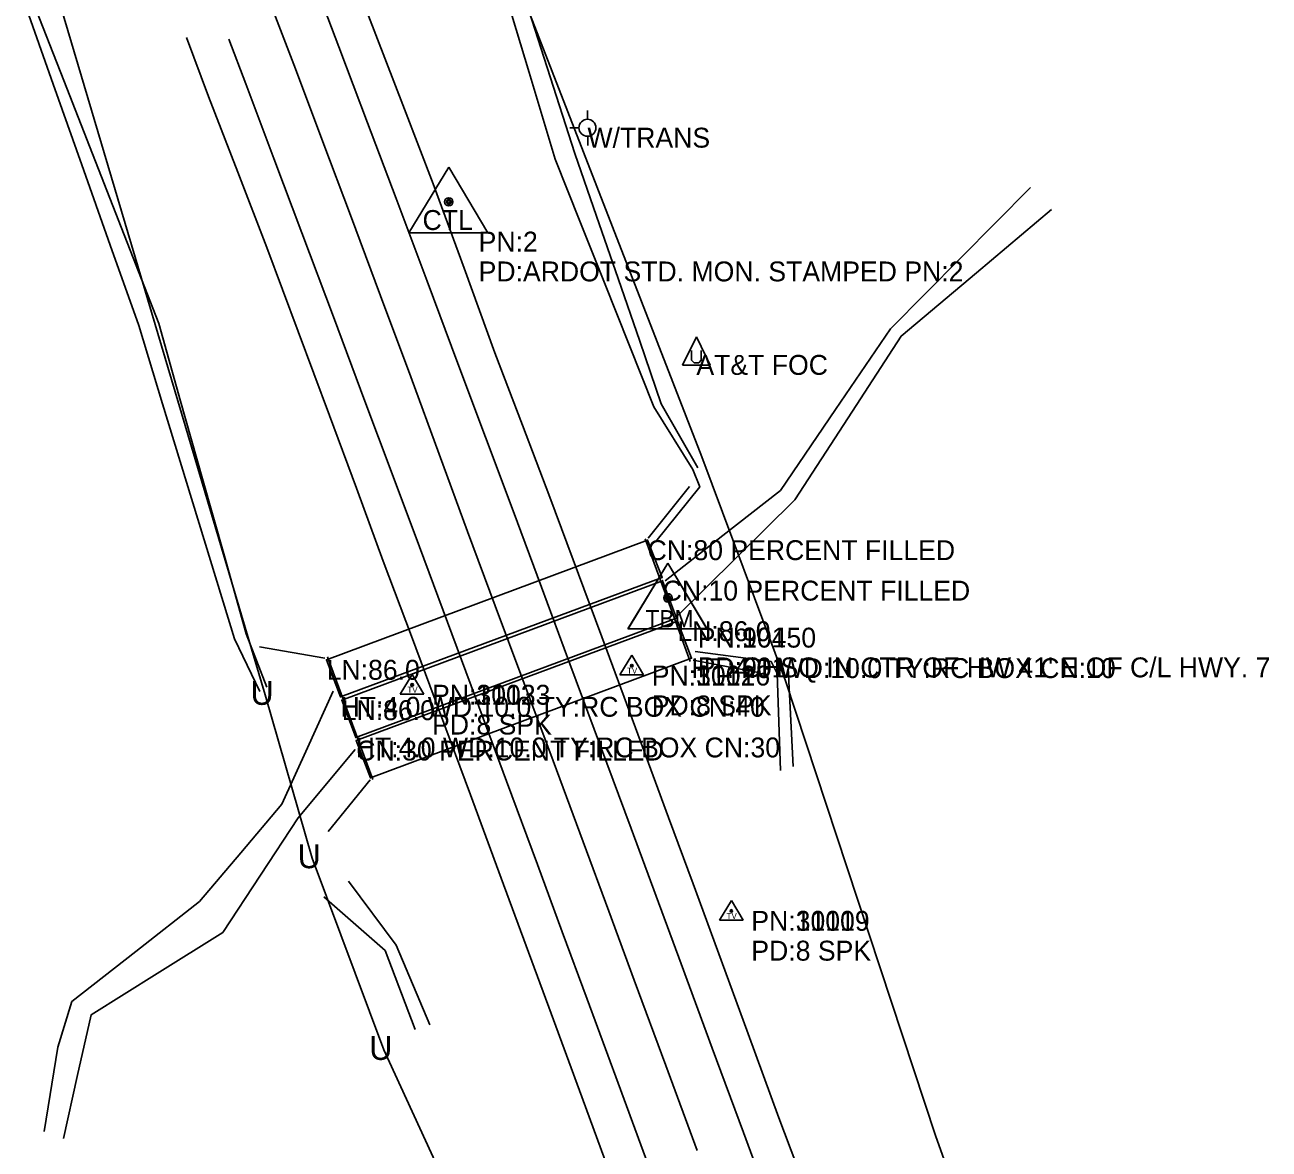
# Model space of a CAD drawing. Extents: x 954793 to 988390, y 1867850 to 1924428.
# Drawn here: x 987368 to 987680.6, y 1869817.1 to 1870099.7 of the extents above; entities that cross this region are included whole.
import ezdxf

# ---------------------------------------------------------------- set-up
doc = ezdxf.new("R2010")
doc.units = 0
for name, color, linetype in [('Default', 7, 'Continuous'), ('S_CROSS_DRAIN', 7, 'Continuous'), ('S_CROSS_DRAIN_ANNOT', 7, 'Continuous'), ('S_DITCHLINE', 7, 'Continuous'), ('S_DRG_PT_SYM', 7, 'Continuous'), ('S_EDGE_PAVEMENT', 7, 'Continuous'), ('S_FIBER_OPTIC_CABLE', 7, 'Continuous'), ('S_HEADWALL', 7, 'Continuous'), ('S_PAVEMENT_CROWN', 7, 'Continuous'), ('S_PRIMARY_CTL', 7, 'Continuous'), ('S_PRIMARY_CTL_ANNOT', 7, 'Continuous'), ('S_SECONDARY_CTL', 7, 'Continuous'), ('S_SECONDARY_CTL_ANNOT', 7, 'Continuous'), ('S_SHOULDER', 7, 'Continuous'), ('S_UNDERGROUND_CABLE', 7, 'Continuous'), ('S_UTILITY_POLE', 7, 'Continuous'), ('S_UTILITY_POLE_ANNOT', 7, 'Continuous'), ('S_UTL_PT_SYM', 7, 'Continuous')]:
    doc.layers.add(name, color=color, linetype=linetype)

msp = doc.modelspace()

# ---------------------------------------------------------------- linework, layer by layer
at = {"layer": 'S_CROSS_DRAIN'}
for p, q in [((987443.8, 1869940.06), (987524.45, 1869970.13)), ((987524.45, 1869970.13), (987528.1, 1869960.79)), ((987528.1, 1869960.79), (987447.29, 1869930.76)), ((987447.59, 1869929.91), (987528.24, 1869959.96)), ((987528.24, 1869959.96), (987531.68, 1869950.57)), ((987531.68, 1869950.57), (987451.1, 1869920.54)), ((987531.93, 1869949.76), (987451.25, 1869919.76)), ((987535.45, 1869940.48), (987531.93, 1869949.76)), ((987447.29, 1869930.76), (987443.8, 1869940.06)), ((987454.8, 1869910.41), (987535.45, 1869940.48)), ((987451.1, 1869920.54), (987447.59, 1869929.91)), ((987451.25, 1869919.76), (987454.8, 1869910.41))]:
    msp.add_line(p, q, dxfattribs=at)
at = {"layer": 'S_DITCHLINE'}
for points in [[(987537.11, 1869988.31), (987527.9, 1870004.44), (987522.48, 1870020.16), (987517.05, 1870035.88), (987511.63, 1870051.59), (987506.2, 1870067.31), (987499.24, 1870088.96), (987492.28, 1870110.61), (987485.32, 1870132.26), (987478.36, 1870153.9), (987475.09, 1870176.47), (987471.82, 1870199.04), (987468.55, 1870221.6), (987465.28, 1870244.17)], [(987526.56, 1869969.84), (987537.55, 1869983.53), (987535.86, 1869987.9), (987526, 1870003.69), (987519.8, 1870019.25), (987513.6, 1870034.81), (987507.4, 1870050.36), (987501.2, 1870065.92), (987494.67, 1870087.66), (987488.14, 1870109.4), (987481.61, 1870131.14), (987475.08, 1870152.87), (987467.66, 1870173.08), (987460.24, 1870193.29), (987452.82, 1870213.5), (987445.41, 1870233.71)], [(987427.04, 1869932.14), (987420.61, 1869945.37), (987414.6, 1869965.05), (987408.58, 1869984.73), (987402.57, 1870004.41), (987396.56, 1870024.09), (987389.41, 1870044.3), (987382.26, 1870064.51), (987375.11, 1870084.73), (987367.96, 1870104.94)], [(987428.8, 1869933.19), (987423.61, 1869946.59), (987418.11, 1869966.09), (987412.61, 1869985.58), (987407.11, 1870005.08), (987401.61, 1870024.57), (987393.67, 1870044.95), (987385.72, 1870065.32), (987377.78, 1870085.69), (987369.83, 1870106.07)], [(987528.87, 1869959.93), (987543.36, 1869971.3), (987557.84, 1869982.67), (987571.69, 1870002.98), (987585.54, 1870023.29), (987603.11, 1870041.06), (987620.69, 1870058.82)], [(987531.85, 1869951.02), (987546.67, 1869965.66), (987561.49, 1869980.3), (987574.83, 1870000.87), (987588.17, 1870021.45), (987607.09, 1870037.35), (987626, 1870053.26)], [(987557.87, 1869912.27), (987557.01, 1869936.61), (987555.49, 1869939.66), (987536.4, 1869942.12)], [(987561.03, 1869913.29), (987559.81, 1869938)], [(987445.42, 1869932.19), (987438.98, 1869917.98), (987432.54, 1869903.77), (987422.21, 1869891.55), (987411.87, 1869879.34), (987395.82, 1869866.75), (987379.76, 1869854.16), (987376.28, 1869842.72), (987372.83, 1869821.55)], [(987450.96, 1869917.51), (987436.64, 1869900.39), (987427.2, 1869885.98), (987417.75, 1869871.57), (987401.19, 1869861.22), (987384.64, 1869850.86), (987381.14, 1869835.32), (987377.64, 1869819.78)], [(987469.77, 1869848.34), (987461.31, 1869868.33), (987449.25, 1869884.47)], [(987466.05, 1869847.12), (987458.52, 1869867), (987443.07, 1869880.51)]]:
    msp.add_lwpolyline(points, dxfattribs=at)
at = {"layer": 'S_DRG_PT_SYM'}
for points in [[(987524.45, 1869970.13), (987524.45, 1869970.18), (987524.45, 1869970.13), (987524.4, 1869970.13), (987524.45, 1869970.13), (987524.45, 1869970.08), (987524.45, 1869970.13), (987524.5, 1869970.13)], [(987528.1, 1869960.79), (987528.1, 1869960.84), (987528.1, 1869960.79), (987528.05, 1869960.79), (987528.1, 1869960.79), (987528.1, 1869960.74), (987528.1, 1869960.79), (987528.15, 1869960.79)], [(987528.24, 1869959.96), (987528.24, 1869960.01), (987528.24, 1869959.96), (987528.19, 1869959.96), (987528.24, 1869959.96), (987528.24, 1869959.91), (987528.24, 1869959.96), (987528.29, 1869959.96)], [(987531.68, 1869950.57), (987531.68, 1869950.62), (987531.68, 1869950.57), (987531.63, 1869950.57), (987531.68, 1869950.57), (987531.68, 1869950.52), (987531.68, 1869950.57), (987531.73, 1869950.57)], [(987531.93, 1869949.76), (987531.93, 1869949.81), (987531.93, 1869949.76), (987531.88, 1869949.76), (987531.93, 1869949.76), (987531.93, 1869949.71), (987531.93, 1869949.76), (987531.98, 1869949.76)], [(987443.8, 1869940.06), (987443.8, 1869940.11), (987443.8, 1869940.06), (987443.75, 1869940.06), (987443.8, 1869940.06), (987443.8, 1869940.01), (987443.8, 1869940.06), (987443.85, 1869940.06)], [(987535.45, 1869940.48), (987535.45, 1869940.53), (987535.45, 1869940.48), (987535.4, 1869940.48), (987535.45, 1869940.48), (987535.45, 1869940.43), (987535.45, 1869940.48), (987535.5, 1869940.48)], [(987447.29, 1869930.76), (987447.29, 1869930.81), (987447.29, 1869930.76), (987447.24, 1869930.76), (987447.29, 1869930.76), (987447.29, 1869930.71), (987447.29, 1869930.76), (987447.34, 1869930.76)], [(987447.59, 1869929.91), (987447.59, 1869929.96), (987447.59, 1869929.91), (987447.54, 1869929.91), (987447.59, 1869929.91), (987447.59, 1869929.86), (987447.59, 1869929.91), (987447.64, 1869929.91)], [(987451.1, 1869920.54), (987451.1, 1869920.59), (987451.1, 1869920.54), (987451.05, 1869920.54), (987451.1, 1869920.54), (987451.1, 1869920.49), (987451.1, 1869920.54), (987451.15, 1869920.54)], [(987451.25, 1869919.76), (987451.25, 1869919.81), (987451.25, 1869919.76), (987451.2, 1869919.76), (987451.25, 1869919.76), (987451.25, 1869919.71), (987451.25, 1869919.76), (987451.3, 1869919.76)], [(987454.8, 1869910.41), (987454.8, 1869910.46), (987454.8, 1869910.41), (987454.75, 1869910.41), (987454.8, 1869910.41), (987454.8, 1869910.36), (987454.8, 1869910.41), (987454.85, 1869910.41)]]:
    msp.add_lwpolyline(points, dxfattribs=at)
at = {"layer": 'S_EDGE_PAVEMENT'}
for points in [[(987555.84, 1869801.47), (987548.52, 1869821.29), (987540.71, 1869842.47), (987532.89, 1869863.64), (987526.62, 1869880.64), (987520.35, 1869897.64), (987512.65, 1869918.36), (987504.95, 1869939.09), (987497.79, 1869958.32), (987490.64, 1869977.55), (987483.69, 1869996.04), (987476.74, 1870014.54), (987469.02, 1870035.27), (987461.29, 1870055.99), (987454.07, 1870075.08), (987446.85, 1870094.18), (987439.22, 1870114.34)], [(987524.86, 1869812.43), (987517.06, 1869833.62), (987509.27, 1869854.81), (987503.02, 1869871.73), (987496.78, 1869888.64), (987488.99, 1869909.61), (987481.2, 1869930.59), (987474.16, 1869949.54), (987467.13, 1869968.49), (987460.27, 1869986.79), (987453.41, 1870005.1), (987445.5, 1870026.24), (987437.58, 1870047.37), (987430.53, 1870066.1), (987423.47, 1870084.84), (987419.18, 1870096.09)]]:
    msp.add_lwpolyline(points, dxfattribs=at)
at = {"layer": 'S_FIBER_OPTIC_CABLE'}
for p, q in [((987538.08, 1869991.07), (987471.99, 1870161.22)), ((987559.1, 1869934.8), (987538.08, 1869991.07)), ((987574.55, 1869888.04), (987559.1, 1869934.8)), ((987596.93, 1869820.22), (987574.55, 1869888.04)), ((987627.26, 1869735.5), (987596.93, 1869820.22))]:
    msp.add_line(p, q, dxfattribs=at)
at = {"layer": 'S_HEADWALL'}
for points in [[(987535, 1869983.65), (987524.56, 1869970.67)], [(987523.84, 1869970.47), (987529.5, 1869955.07), (987535.15, 1869939.66)], [(987426.94, 1869943.31), (987443.36, 1869940.45)], [(987444.03, 1869940.81), (987449.72, 1869925.4), (987455.41, 1869910)], [(987535.87, 1869939.98), (987552.2, 1869936.88)], [(987454.72, 1869909.89), (987444.15, 1869896.9)]]:
    msp.add_lwpolyline(points, dxfattribs=at)
at = {"layer": 'S_PAVEMENT_CROWN'}
msp.add_lwpolyline([(987536.92, 1869816.7), (987529, 1869838.11), (987521.09, 1869859.52), (987514.68, 1869876.9), (987508.28, 1869894.29), (987500.7, 1869914.66), (987493.11, 1869935.03), (987486.16, 1869953.67), (987479.2, 1869972.32), (987472.08, 1869991.77), (987464.96, 1870011.23), (987457.37, 1870031.54), (987449.79, 1870051.84), (987442.86, 1870070.23), (987435.93, 1870088.61), (987428.01, 1870109.38)], dxfattribs=at)
at = {"layer": 'S_PRIMARY_CTL'}
for p, q in [((987474.49, 1870063.89), (987464.46, 1870047.37)), ((987474.49, 1870063.89), (987484.31, 1870047.37)), ((987464.46, 1870047.37), (987484.31, 1870047.37)), ((987529.55, 1869964.37), (987519.52, 1869947.86)), ((987529.56, 1869964.34), (987519.53, 1869947.82)), ((987529.55, 1869964.37), (987539.38, 1869947.86)), ((987529.56, 1869964.34), (987539.39, 1869947.82)), ((987519.52, 1869947.86), (987539.38, 1869947.86)), ((987519.53, 1869947.82), (987539.39, 1869947.82))]:
    msp.add_line(p, q, dxfattribs=at)
for centre, radius in [((987474.49, 1870055.19), 1.04), ((987474.49, 1870055.19), 0.609), ((987474.49, 1870055.19), 0.344), ((987529.55, 1869955.67), 1.04), ((987529.56, 1869955.64), 1.04), ((987529.55, 1869955.67), 0.609), ((987529.56, 1869955.64), 0.609), ((987529.55, 1869955.67), 0.344), ((987529.56, 1869955.64), 0.344)]:
    msp.add_circle(centre, radius, dxfattribs=at)
at = {"layer": 'S_SECONDARY_CTL'}
for p, q in [((987520.5, 1869941.22), (987517.49, 1869936.26)), ((987520.5, 1869941.22), (987523.45, 1869936.26)), ((987465.29, 1869936.4), (987462.28, 1869931.45)), ((987465.29, 1869936.4), (987468.24, 1869931.45)), ((987517.49, 1869936.26), (987523.45, 1869936.26)), ((987462.28, 1869931.45), (987468.24, 1869931.45)), ((987545.52, 1869879.57), (987542.51, 1869874.62)), ((987545.52, 1869879.57), (987548.47, 1869874.62)), ((987542.51, 1869874.62), (987548.47, 1869874.62))]:
    msp.add_line(p, q, dxfattribs=at)
for centre, radius in [((987520.5, 1869938.61), 0.311), ((987520.5, 1869938.61), 0.183), ((987520.5, 1869938.61), 0.103), ((987465.29, 1869933.79), 0.311), ((987465.29, 1869933.79), 0.183), ((987465.29, 1869933.79), 0.103), ((987545.52, 1869876.96), 0.311), ((987545.52, 1869876.96), 0.183), ((987545.52, 1869876.96), 0.103)]:
    msp.add_circle(centre, radius, dxfattribs=at)
at = {"layer": 'S_SHOULDER'}
for points in [[(987565.08, 1869804.76), (987557.47, 1869824.98), (987549.74, 1869846.02), (987542.01, 1869867.05), (987535.87, 1869883.76), (987529.74, 1869900.47), (987522.01, 1869921.38), (987514.28, 1869942.28), (987507.07, 1869961.6), (987499.86, 1869980.92), (987492.98, 1869999.08), (987486.1, 1870017.23), (987478.32, 1870038.48), (987470.55, 1870059.72), (987463.33, 1870078.45), (987456.12, 1870097.18), (987448.36, 1870117.46)], [(987515.64, 1869809.2), (987507.92, 1869830.21), (987500.19, 1869851.21), (987493.92, 1869868.2), (987487.64, 1869885.19), (987479.91, 1869906.13), (987472.19, 1869927.07), (987465.09, 1869945.98), (987457.99, 1869964.9), (987451.26, 1869983.18), (987444.53, 1870001.47), (987436.67, 1870022.57), (987428.8, 1870043.67), (987421.45, 1870062.68), (987414.09, 1870081.7), (987408.54, 1870096.45)]]:
    msp.add_lwpolyline(points, dxfattribs=at)
at = {"layer": 'S_UNDERGROUND_CABLE'}
for p, q in [((987428.31, 1869931.29), (987375.86, 1870107.97)), ((987536.72, 1870021.23), (987533.2, 1870014.14)), ((987536.72, 1870021.23), (987540.21, 1870014.14)), ((987535.52, 1870015.38), (987535.52, 1870017.82)), ((987537.88, 1870017.82), (987537.88, 1870015.38)), ((987533.2, 1870014.14), (987540.21, 1870014.14)), ((987536.14, 1870014.72), (987535.52, 1870015.38)), ((987537.34, 1870014.72), (987536.14, 1870014.72)), ((987537.88, 1870015.38), (987537.34, 1870014.72)), ((987440.15, 1869890.23), (987428.31, 1869931.29)), ((987458.14, 1869842.05), (987440.15, 1869890.23)), ((987483.13, 1869787.94), (987458.14, 1869842.05))]:
    msp.add_line(p, q, dxfattribs=at)
at = {"layer": 'S_UTILITY_POLE'}
for p, q in [((987509.33, 1870075.92), (987509.33, 1870078.16)), ((987507.24, 1870073.79), (987504.92, 1870073.79)), ((987509.41, 1870069.37), (987509.41, 1870071.69))]:
    msp.add_line(p, q, dxfattribs=at)
msp.add_circle((987509.34, 1870073.81), 2.13, dxfattribs=at)
at = {"layer": 'S_UTL_PT_SYM'}
for points in [[(987538.08, 1869991.07), (987538.08, 1869991.12), (987538.08, 1869991.07), (987538.03, 1869991.07), (987538.08, 1869991.07), (987538.08, 1869991.02), (987538.08, 1869991.07), (987538.13, 1869991.07)], [(987559.1, 1869934.8), (987559.1, 1869934.85), (987559.1, 1869934.8), (987559.05, 1869934.8), (987559.1, 1869934.8), (987559.1, 1869934.75), (987559.1, 1869934.8), (987559.15, 1869934.8)], [(987574.55, 1869888.04), (987574.55, 1869888.09), (987574.55, 1869888.04), (987574.5, 1869888.04), (987574.55, 1869888.04), (987574.55, 1869887.99), (987574.55, 1869888.04), (987574.6, 1869888.04)], [(987596.93, 1869820.22), (987596.93, 1869820.27), (987596.93, 1869820.22), (987596.88, 1869820.22), (987596.93, 1869820.22), (987596.93, 1869820.17), (987596.93, 1869820.22), (987596.98, 1869820.22)]]:
    msp.add_lwpolyline(points, dxfattribs=at)

# ---------------------------------------------------------------- texts
at = {"layer": 'Default'}
for p in [(987424.68, 1869928.75), (987436.52, 1869887.69), (987454.51, 1869839.51)]:
    msp.add_text('U', height=6, rotation=360, dxfattribs=at).set_placement(p)
at = {"layer": 'S_CROSS_DRAIN_ANNOT'}
for s, p in [('CN:80 PERCENT FILLED', (987524.45, 1869965.13)), ('CN:10 PERCENT FILLED', (987528.24, 1869954.96)), ('LN:86.0', (987531.93, 1869944.76)), ('LN:86.0', (987443.8, 1869935.06)), ('HT:4.0 WD:10.0 TY:RC BOX CN:10 ', (987535.45, 1869935.48)), ('HT:4.0 WD:10.0 TY:RC BOX CN:40 ', (987447.29, 1869925.76)), ('LN:86.0', (987447.59, 1869924.91)), ('CN:30 PERCENT FILLED', (987451.25, 1869914.76)), ('HT:4.0 WD:10.0 TY:RC BOX CN:30 ', (987451.1, 1869915.54))]:
    msp.add_text(s, height=5, dxfattribs=at).set_placement(p)
at = {"layer": 'S_PRIMARY_CTL'}
for s, height, p in [('CTL', 5, (987467.9, 1870048.11)), ('TBM', 4.287, (987523.9, 1869948.28)), ('TBM', 4.287, (987523.91, 1869948.25))]:
    msp.add_text(s, height=height, rotation=360, dxfattribs=at).set_placement(p)
at = {"layer": 'S_PRIMARY_CTL_ANNOT'}
for s, p in [('PN:2', (987481.99, 1870042.69)), ('PD:ARDOT STD. MON. STAMPED PN:2', (987481.99, 1870035.19)), ('PN:901', (987537.05, 1869943.17)), ('PN:10450', (987537.06, 1869943.14)), ("PD:CHSQ IN CTR OF HW 41' E OF C/L HWY. 7", (987537.05, 1869935.67)), ('PD:901', (987537.06, 1869935.64))]:
    msp.add_text(s, height=5, dxfattribs=at).set_placement(p)
at = {"layer": 'S_SECONDARY_CTL'}
for p in [(987519.29, 1869936.59), (987464.09, 1869931.78), (987544.32, 1869874.95)]:
    msp.add_text('TV', height=1.5, rotation=360, dxfattribs=at).set_placement(p)
at = {"layer": 'S_SECONDARY_CTL_ANNOT'}
for s, p in [('PN:1112', (987525.5, 1869933.61)), ('PN:30016', (987525.5, 1869933.61)), ('PN:1113', (987470.29, 1869928.79)), ('PN:30023', (987470.29, 1869928.79)), ('PD:8 SPK', (987525.5, 1869926.11)), ('PD:8 SPK', (987525.5, 1869926.11)), ('PD:8 SPK', (987470.29, 1869921.29)), ('PD:8 SPK', (987470.29, 1869921.29)), ('PN:30009', (987550.52, 1869871.96)), ('PN:1111', (987550.52, 1869871.96)), ('PD:8 SPK', (987550.52, 1869864.46)), ('PD:8 SPK', (987550.52, 1869864.46))]:
    msp.add_text(s, height=5, dxfattribs=at).set_placement(p)
at = {"layer": 'S_UTILITY_POLE_ANNOT'}
for s, p in [('W/TRANS', (987509.34, 1870068.81)), ('AT&T FOC', (987536.72, 1870011.7))]:
    msp.add_text(s, height=5, dxfattribs=at).set_placement(p)

doc.saveas('drawing.dxf')
